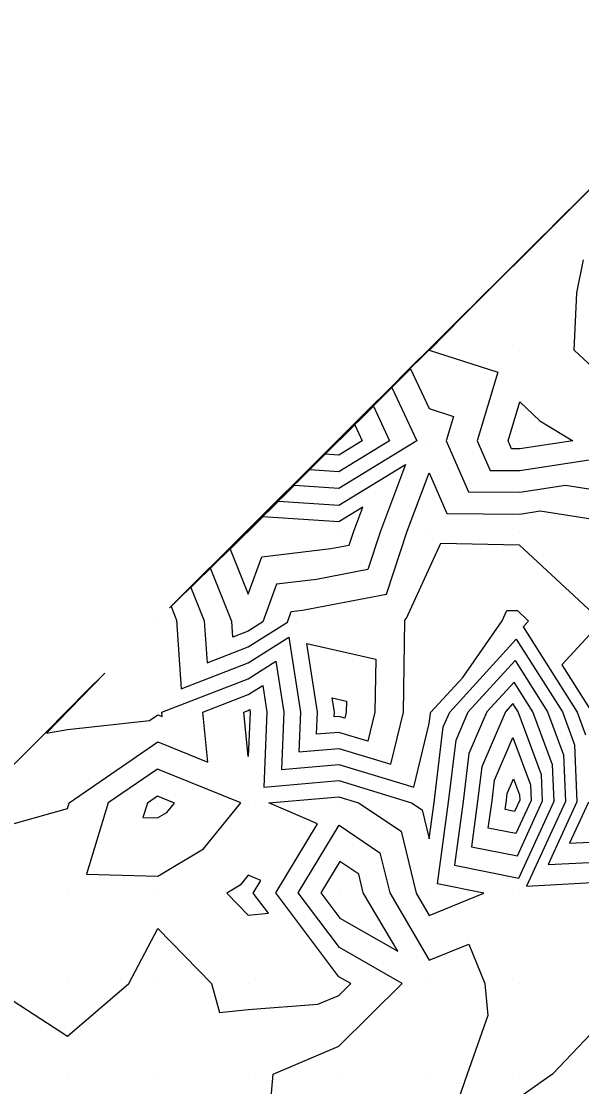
# Model space of a CAD drawing. Extents: x 2188792 to 2191981, y 386090 to 389710.
# Drawn here: x 2190985.1 to 2191047.1, y 389068.9 to 389186.7 of the extents above; entities that cross this region are included whole.
import ezdxf

# ---------------------------------------------------------------- set-up
doc = ezdxf.new("R2010")
doc.units = 0
for name, color, linetype in [('DTM Contours Major', 7, 'Continuous'), ('DTM Contours Minor', 7, 'Continuous'), ('Exist DTM QL2 LIDAR Elevation Point', 7, 'Continuous')]:
    doc.layers.add(name, color=color, linetype=linetype)

msp = doc.modelspace()

# ---------------------------------------------------------------- linework, layer by layer
at = {"layer": 'DTM Contours Major'}
for points in [[(2191136.67, 389180.31), (2191130.21, 389177.34), (2191127.84, 389177.93), (2191120.21, 389176.04), (2191112.26, 389178.26), (2191110.21, 389177.27), (2191103.25, 389177.27), (2191100.21, 389177.78), (2191092.97, 389177.55), (2191090.21, 389176.63), (2191084.72, 389174.82), (2191080.21, 389171.8), (2191078.16, 389172.36), (2191070.21, 389171.95), (2191068.64, 389171.88), (2191060.21, 389173.92), (2191056.65, 389176.75), (2191031.54, 389151.75), (2191026.89, 389147.14)], [(2191053.56, 389173.67), (2191006.69, 389127), (2191005.73, 389126.05)], [(2191050.48, 389170.58), (2191044.89, 389165.02), (2191033.89, 389154.03), (2191030.2, 389150.3), (2191030.2, 389150.31), (2191030.21, 389150.31), (2191037.78, 389147.88), (2191035.5, 389140.31), (2191036.93, 389137.03), (2191040.21, 389137.01), (2191048.13, 389138.23)], [(2191048.29, 389148.39), (2191046.25, 389150.31), (2191046.54, 389156.65), (2191047.27, 389160.31)], [(2191020.2, 389131.35), (2191011.81, 389131.91), (2191008.19, 389128.34), (2191010.2, 389123.34), (2191011.71, 389127.49), (2191019.32, 389128.38), (2191021.36, 389128.77), (2191021.87, 389130.31), (2191022.87, 389132.98), (2191020.2, 389131.35)], [(2190982.9, 389097.61), (2190990.2, 389099.67), (2190990.4, 389100.3), (2191000.19, 389107.02), (2191005.72, 389104.79), (2191005.18, 389110.3), (2191010.2, 389112.25), (2191011.8, 389113.26), (2191012.27, 389110.3), (2191011.93, 389102.03), (2191020.2, 389102.74), (2191028.24, 389100.3), (2191029.42, 389099.51), (2191030.21, 389096.3), (2191030.74, 389100.32), (2191031.76, 389108.69), (2191032.47, 389110.32), (2191039.83, 389118.38), (2191044.93, 389110.33), (2191046.26, 389106.7), (2191046.54, 389100.4), (2191043.35, 389093.45), (2191050.21, 389093.81)], [(2191039.53, 389102.92), (2191040.18, 389101.15), (2191040.21, 389100.57), (2191039.64, 389099.33), (2191038.61, 389099.54), (2191038.75, 389100.56), (2191038.84, 389101.33), (2191039.53, 389102.92)], [(2191010.75, 389090.31), (2191011.59, 389091.68), (2191010.2, 389092.29), (2191009.31, 389091.19), (2191007.83, 389090.3), (2191010.2, 389087.87), (2191012.44, 389088.07), (2191010.75, 389090.31)]]:
    msp.add_lwpolyline(points, dxfattribs=at)
at = {"layer": 'DTM Contours Minor'}
for points in [[(2191130.21, 389189.21), (2191121.71, 389180.31), (2191120.21, 389179.94), (2191118.88, 389180.31), (2191113.82, 389183.92), (2191110.21, 389183.63), (2191103.53, 389183.63), (2191100.21, 389183.83), (2191093.55, 389183.65), (2191090.21, 389184.46), (2191086.57, 389180.31), (2191080.21, 389176.05), (2191072.31, 389178.21), (2191070.21, 389178.1), (2191062.79, 389177.72), (2191060.21, 389178.35), (2191059.12, 389179.22), (2191051.42, 389171.55), (2191043.83, 389164.02)], [(2191146.83, 389186.93), (2191140.22, 389185.49), (2191130.78, 389180.88), (2191130.21, 389181), (2191129.56, 389180.31), (2191120.21, 389177.99), (2191111.9, 389180.31), (2191110.92, 389181.02), (2191110.21, 389180.96), (2191100.86, 389180.96), (2191100.21, 389181), (2191090.64, 389180.74), (2191090.21, 389180.84), (2191089.74, 389180.31), (2191080.21, 389173.92), (2191075.24, 389175.28), (2191070.21, 389175.03), (2191065.72, 389174.8), (2191060.21, 389176.14), (2191057.88, 389177.99), (2191041.48, 389161.65), (2191035.36, 389155.58)], [(2191140.22, 389187.22), (2191134.16, 389184.26), (2191130.21, 389185.11), (2191125.63, 389180.31), (2191120.21, 389178.96), (2191115.39, 389180.31), (2191112.37, 389182.47), (2191110.21, 389182.3), (2191102.2, 389182.3), (2191100.21, 389182.41), (2191092.1, 389182.2), (2191090.21, 389182.65), (2191088.16, 389180.31), (2191080.21, 389174.99), (2191073.78, 389176.75), (2191070.21, 389176.56), (2191064.26, 389176.26), (2191060.21, 389177.24), (2191058.5, 389178.6), (2191046.45, 389166.6), (2191039.59, 389159.8)], [(2191140.22, 389183.77), (2191133.15, 389180.31), (2191130.21, 389178.96), (2191129.13, 389179.23), (2191120.21, 389177.01), (2191110.91, 389179.61), (2191110.21, 389179.28), (2191101.25, 389179.28), (2191100.21, 389179.45), (2191091.35, 389179.17), (2191090.21, 389178.79), (2191087.94, 389178.04), (2191080.21, 389172.86), (2191076.7, 389173.82), (2191070.21, 389173.49), (2191067.18, 389173.34), (2191060.21, 389175.03), (2191057.27, 389177.37), (2191036.51, 389156.7), (2191031.13, 389151.36)], [(2191140.2, 389180.31), (2191130.21, 389175.72), (2191126.54, 389176.63), (2191120.21, 389175.06), (2191113.62, 389176.91), (2191110.21, 389175.27), (2191105.26, 389175.27), (2191100.21, 389176.11), (2191094.59, 389175.94), (2191090.21, 389174.47), (2191081.5, 389171.6), (2191080.21, 389170.74), (2191079.62, 389170.9), (2191070.21, 389170.42), (2191070.11, 389170.41), (2191060.21, 389172.81), (2191056.03, 389176.13), (2191026.57, 389146.8), (2191022.66, 389142.92)], [(2191137.23, 389177.32), (2191130.21, 389174.1), (2191125.24, 389175.34), (2191120.21, 389174.09), (2191114.97, 389175.55), (2191110.21, 389173.26), (2191107.26, 389173.26), (2191100.21, 389174.45), (2191096.2, 389174.32), (2191090.21, 389172.31), (2191084.15, 389170.31), (2191081.06, 389169.46), (2191080.21, 389169.01), (2191072.1, 389168.42), (2191070.21, 389169.43), (2191069.29, 389169.39), (2191065.96, 389170.31), (2191060.21, 389171.7), (2191055.41, 389175.52), (2191021.6, 389141.85), (2191018.43, 389138.7)], [(2191140.22, 389176.46), (2191134.22, 389174.32), (2191130.21, 389172.48), (2191123.94, 389174.04), (2191120.21, 389173.11), (2191116.33, 389174.2), (2191110.21, 389171.25), (2191109.27, 389171.25), (2191100.21, 389172.78), (2191097.82, 389172.7), (2191090.7, 389170.31), (2191090.36, 389170.16), (2191090.21, 389170.17), (2191082.48, 389168.04), (2191080.21, 389166.83), (2191074.12, 389166.4), (2191070.21, 389168.48), (2191068.3, 389168.4), (2191061.38, 389170.31), (2191060.21, 389170.59), (2191054.8, 389174.9), (2191016.63, 389136.9), (2191014.19, 389134.48)], [(2191054.18, 389174.28), (2191011.66, 389131.95), (2191009.96, 389130.26)], [(2191139.17, 389150.31), (2191130.21, 389159.65), (2191125.82, 389160.31), (2191121.76, 389161.86), (2191120.21, 389167.33), (2191119.14, 389161.39), (2191110.21, 389165.22), (2191104.54, 389164.63), (2191100.21, 389165.9), (2191096.36, 389164.16), (2191090.21, 389164.75), (2191086.73, 389163.79), (2191080.21, 389160.31), (2191070.21, 389165.64), (2191065.32, 389165.43), (2191060.21, 389166.84), (2191055.96, 389166.06), (2191056.39, 389170.31), (2191052.95, 389173.05), (2191001.72, 389122.05), (2191001.5, 389121.83)], [(2191052.33, 389172.43), (2191008.53, 389128.83), (2191006.48, 389126.78), (2191005.79, 389126.08), (2191024.03, 389144.13), (2191025.82, 389140.31), (2191020.2, 389136.88), (2191016.99, 389137.1), (2191001.68, 389121.98), (2191002.28, 389120.47), (2191002.79, 389112.89), (2191010.2, 389115.75), (2191014.69, 389118.61), (2191015.99, 389110.3), (2191015.81, 389105.91), (2191020.2, 389106.29), (2191025.97, 389104.54), (2191027.35, 389110.3), (2191027.53, 389120.47), (2191027.68, 389120.68), (2191031.51, 389128.98), (2191040.16, 389128.81), (2191049.31, 389120.31), (2191044.88, 389115.53), (2191048.18, 389110.31)], [(2191051.71, 389171.82), (2191020.65, 389140.89), (2191015.62, 389135.86), (2191013.93, 389134.16), (2191026.09, 389146.19), (2191028.85, 389140.31), (2191020.2, 389135.04), (2191015.26, 389135.37), (2191003.85, 389124.1), (2191005.33, 389120.41), (2191005.64, 389115.75), (2191010.2, 389117.51), (2191014.53, 389120.26), (2191014.95, 389121.42), (2191016.18, 389121.57), (2191025.47, 389123.35), (2191027.78, 389130.31), (2191030.21, 389136.78), (2191032.16, 389132.26), (2191040.21, 389132.21), (2191042.46, 389132.56), (2191050.21, 389131.35)], [(2191051.1, 389171.2), (2191032.77, 389152.95), (2191024.75, 389144.95), (2191022.06, 389142.23), (2191028.15, 389148.25), (2191030.21, 389143.86), (2191032.9, 389143), (2191032.09, 389140.31), (2191034.54, 389134.65), (2191040.21, 389134.61), (2191045.29, 389135.39), (2191050.21, 389134.63)], [(2191039.31, 389139.41), (2191038.92, 389140.31), (2191040.21, 389144.6), (2191042.42, 389142.52), (2191046.07, 389140.31), (2191040.21, 389139.4), (2191039.31, 389139.41)], [(2191005.5, 389125.78), (2191021.97, 389142.07), (2191022.8, 389140.31), (2191020.2, 389138.72), (2191018.72, 389138.82), (2191005.5, 389125.78)], [(2191010.2, 389119.26), (2191008.5, 389118.6), (2191008.38, 389120.34), (2191006.02, 389126.22), (2191013.54, 389133.64), (2191020.2, 389133.19), (2191027.6, 389137.7), (2191024.83, 389130.31), (2191023.41, 389126.06), (2191017.75, 389124.97), (2191013.33, 389124.46), (2191011.82, 389120.29), (2191010.2, 389119.26)], [(2190962.19, 389082.29), (2190992.86, 389113.14), (2190994.36, 389114.62), (2190987.88, 389107.99), (2190990.2, 389108.38), (2190999.3, 389109.4), (2191000.2, 389110.02), (2191000.68, 389109.83), (2191000.63, 389110.3), (2191010.2, 389114), (2191013.25, 389115.94), (2191014.13, 389110.3), (2191013.87, 389103.97), (2191020.2, 389104.52), (2191028.51, 389102), (2191030.21, 389109.04), (2191030.34, 389110.16), (2191030.4, 389110.31), (2191033.91, 389114.15), (2191038.27, 389120.42), (2191038.79, 389121.55), (2191039.96, 389121.53), (2191041.2, 389120.37), (2191040.6, 389119.73), (2191046.56, 389110.32), (2191047.48, 389107.81)], [(2191020.2, 389108.07), (2191017.76, 389107.86), (2191017.85, 389110.3), (2191016.66, 389117.91), (2191024.3, 389116.15), (2191024.19, 389110.3), (2191023.42, 389107.09), (2191020.2, 389108.07)], [(2190981.24, 389080.3), (2190990.2, 389074.48), (2190996.99, 389080.3), (2191000.2, 389086.41), (2191006.14, 389080.3), (2191007.02, 389077.12), (2191010.2, 389077.45), (2191017.91, 389078.01), (2191020.2, 389078.99), (2191021.54, 389080.3), (2191020.22, 389081.06), (2191013.24, 389090.32), (2191017.87, 389097.97), (2191012.49, 389100.3), (2191020.2, 389100.96), (2191022.38, 389100.3), (2191027.09, 389097.14), (2191028.75, 389090.31), (2191030.21, 389087.84), (2191036.24, 389090.3), (2191031.14, 389091.32), (2191032.34, 389100.37), (2191033.18, 389107.22), (2191034.53, 389110.33), (2191039.71, 389116.01), (2191043.3, 389110.34), (2191045.05, 389105.59), (2191045.28, 389100.43), (2191040.98, 389091.08), (2191050.21, 389091.57)], [(2190993.26, 389113.57), (2190991.34, 389111.65), (2190991.71, 389112), (2190958.84, 389078.95)], [(2191040.1, 389091.96), (2191044.01, 389100.47), (2191043.83, 389104.48), (2191041.67, 389110.35), (2191039.59, 389113.63), (2191036.59, 389110.34), (2191034.59, 389105.75), (2191033.95, 389100.42), (2191033.01, 389093.38), (2191040.1, 389091.96)], [(2191020.2, 389109.84), (2191019.7, 389109.8), (2191019.72, 389110.3), (2191019.47, 389111.88), (2191021.05, 389111.52), (2191021.03, 389110.3), (2191020.87, 389109.64), (2191020.2, 389109.84)], [(2191039.95, 389094.42), (2191042.74, 389100.5), (2191042.61, 389103.37), (2191040.05, 389110.35), (2191039.47, 389111.26), (2191038.65, 389110.35), (2191036.01, 389104.28), (2191035.55, 389100.46), (2191034.87, 389095.43), (2191039.95, 389094.42)], [(2191010.2, 389105.39), (2191009.72, 389110.3), (2191010.2, 389110.49), (2191010.36, 389110.59), (2191010.4, 389110.3), (2191010.2, 389105.39)], [(2191039.47, 389107.51), (2191041.4, 389102.26), (2191041.48, 389100.53), (2191039.8, 389096.88), (2191036.74, 389097.49), (2191037.15, 389100.51), (2191037.43, 389102.8), (2191039.47, 389107.51)], [(2191009.39, 389100.3), (2191000.17, 389104.02), (2190994.72, 389100.28), (2190992.31, 389092.41), (2191000.19, 389092.18), (2191005.25, 389095.2), (2191009.39, 389100.3)], [(2191002.03, 389100.26), (2191000.16, 389101.01), (2190999.05, 389100.25), (2190998.56, 389098.65), (2191000.16, 389098.61), (2191001.19, 389099.22), (2191002.03, 389100.26)], [(2191047.81, 389100.37), (2191045.72, 389095.82), (2191050.21, 389096.06)], [(2191012.24, 389062.34), (2191012.94, 389070.3), (2191020.2, 389073.4), (2191027.23, 389080.3), (2191020.28, 389084.3), (2191015.73, 389090.33), (2191020.25, 389097.8), (2191024.75, 389094.77), (2191025.84, 389090.32), (2191030.21, 389082.89), (2191034.57, 389084.67), (2191036.35, 389080.3), (2191036.69, 389076.78), (2191034.42, 389070.3), (2191031.29, 389061.38)], [(2191026.72, 389083.87), (2191022.92, 389090.34), (2191022.42, 389092.41), (2191020.32, 389093.81), (2191018.22, 389090.34), (2191020.34, 389087.54), (2191026.72, 389083.87)], [(2191050.21, 389077), (2191043.83, 389070.3), (2191040.21, 389067.74)]]:
    msp.add_lwpolyline(points, dxfattribs=at)
at = {"layer": 'Exist DTM QL2 LIDAR Elevation Point'}
for p, q in [((2191040.21, 389160.31), (2191040.21, 389160.31)), ((2191030.21, 389150.31), (2191030.21, 389150.31)), ((2191040.21, 389150.31), (2191040.21, 389150.31)), ((2191020.2, 389140.31), (2191020.2, 389140.31)), ((2191030.21, 389140.31), (2191030.21, 389140.31)), ((2191040.21, 389140.31), (2191040.21, 389140.31)), ((2191010.2, 389130.31), (2191010.2, 389130.31)), ((2191020.2, 389130.31), (2191020.2, 389130.31)), ((2191030.21, 389130.31), (2191030.21, 389130.31)), ((2191040.21, 389130.31), (2191040.21, 389130.31)), ((2191000.18, 389120.52), (2191000.18, 389120.52)), ((2191010.2, 389120.31), (2191010.2, 389120.31)), ((2191027.48, 389120.69), (2191027.48, 389120.69)), ((2191039.93, 389120.38), (2191039.93, 389120.38)), ((2191015.58, 389120.25), (2191015.58, 389120.25)), ((2190990.2, 389110.3), (2190990.2, 389110.3)), ((2191000.2, 389110.3), (2191000.2, 389110.3)), ((2191010.2, 389110.3), (2191010.2, 389110.3)), ((2191020.2, 389110.3), (2191020.2, 389110.3)), ((2191030.21, 389110.3), (2191030.21, 389110.3)), ((2191039.43, 389110.36), (2191039.43, 389110.36)), ((2190990.2, 389100.3), (2190990.2, 389100.3)), ((2191000.16, 389100.25), (2191000.16, 389100.25)), ((2191010.2, 389100.3), (2191010.2, 389100.3)), ((2191020.2, 389100.3), (2191020.2, 389100.3)), ((2191030.21, 389100.3), (2191030.21, 389100.3)), ((2191039.56, 389100.58), (2191039.56, 389100.58)), ((2190990.2, 389090.3), (2190990.2, 389090.3)), ((2191000.2, 389090.3), (2191000.2, 389090.3)), ((2191010.2, 389090.3), (2191010.2, 389090.3)), ((2191020.39, 389090.35), (2191020.39, 389090.35)), ((2191030.21, 389090.3), (2191030.21, 389090.3)), ((2191040.21, 389090.3), (2191040.21, 389090.3)), ((2190990.2, 389080.3), (2190990.2, 389080.3)), ((2191000.2, 389080.3), (2191000.2, 389080.3)), ((2191010.2, 389080.3), (2191010.2, 389080.3)), ((2191020.2, 389080.3), (2191020.2, 389080.3)), ((2191030.21, 389080.3), (2191030.21, 389080.3)), ((2191040.21, 389080.3), (2191040.21, 389080.3)), ((2190990.2, 389070.3), (2190990.2, 389070.3)), ((2191000.2, 389070.3), (2191000.2, 389070.3)), ((2191010.2, 389070.3), (2191010.2, 389070.3)), ((2191020.2, 389070.3), (2191020.2, 389070.3)), ((2191030.21, 389070.3), (2191030.21, 389070.3)), ((2191040.21, 389070.3), (2191040.21, 389070.3))]:
    msp.add_line(p, q, dxfattribs=at)

doc.saveas('drawing.dxf')
